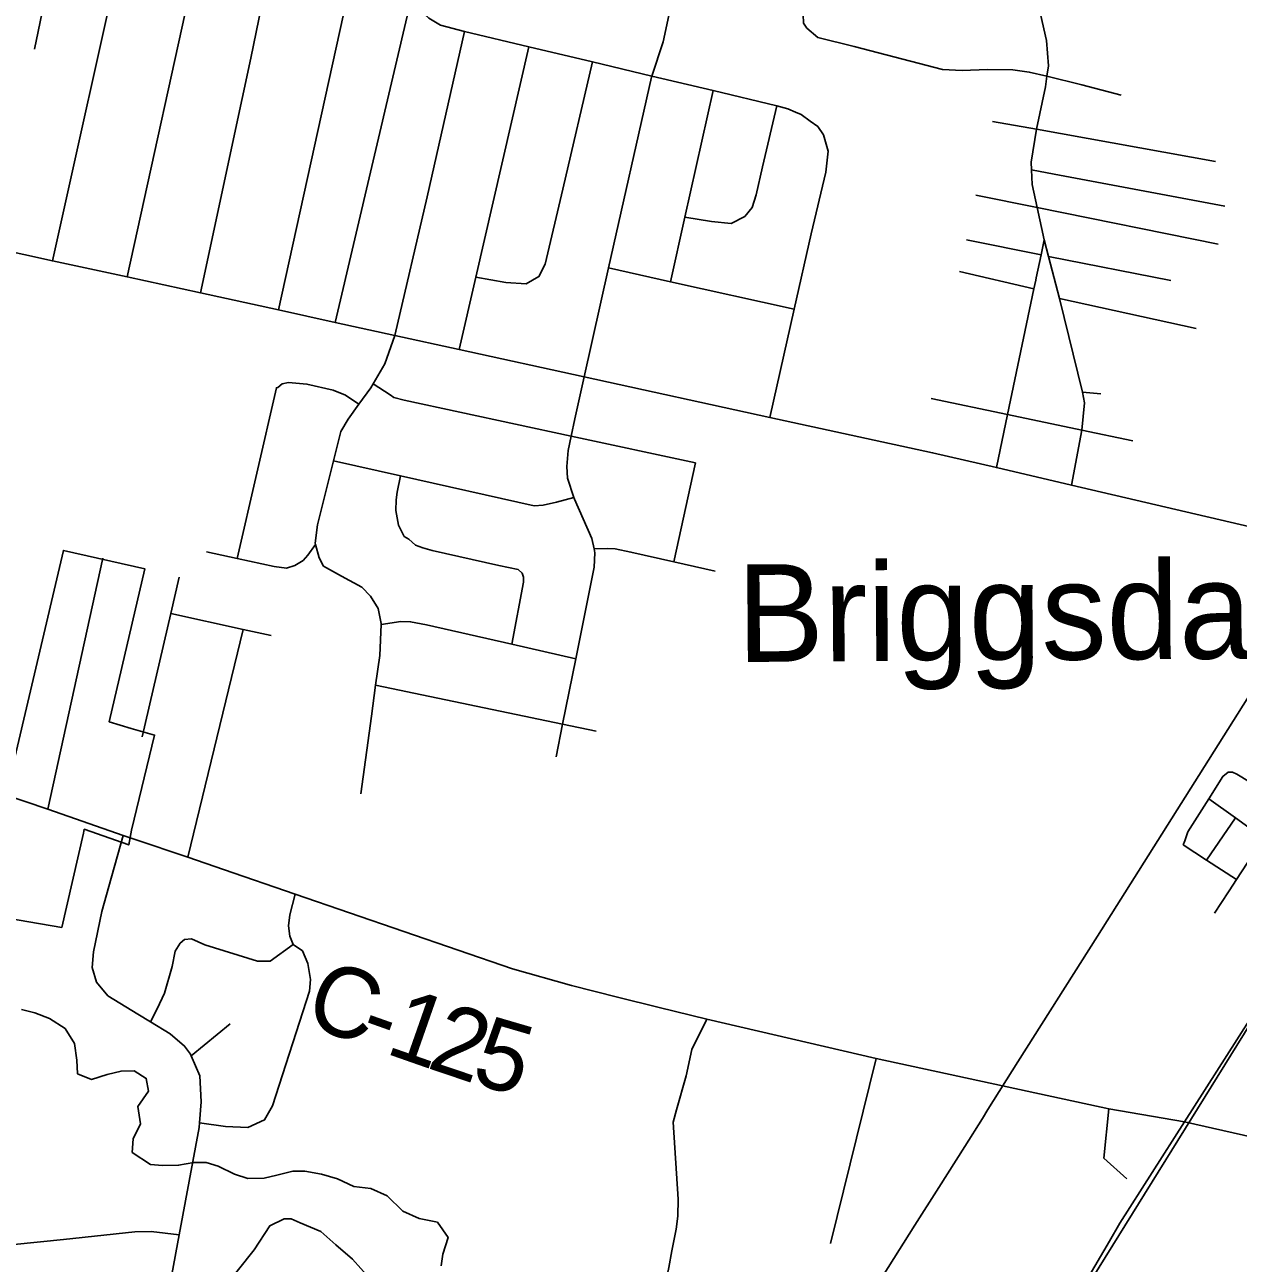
# Model space of a CAD drawing. Extents: x 114843 to 284848, y 317643 to 566895.
# Drawn here: x 183948 to 189137, y 371355 to 376650 of the extents above; entities that cross this region are included whole.
import ezdxf

# ---------------------------------------------------------------- set-up
doc = ezdxf.new("R2010")
doc.units = 0
for name, color, linetype in [('GM_X_City_Street', 7, 'Continuous'), ('GM_X_Corporation', 7, 'Continuous'), ('GM_X_County_Road', 7, 'Continuous'), ('GM_X_County_Road_Text', 7, 'Continuous'), ('GM_X_Minor_River', 7, 'Continuous'), ('GM_X_Rail_Line', 7, 'Continuous'), ('GM_X_State_Route', 7, 'Continuous'), ('GM_X_Township_Road', 7, 'Continuous'), ('GM_X_Unincorporated_Text', 7, 'Continuous'), ('GM_X_US_Route', 7, 'Continuous')]:
    doc.layers.add(name, color=color, linetype=linetype)

msp = doc.modelspace()

# ---------------------------------------------------------------- linework, layer by layer
at = {"layer": 'GM_X_City_Street'}
for p, q in [((186722.8, 374354.5), (186815.5, 374777.2)), ((184645.3, 373091.5), (184881.8, 374065.2)), ((184659.9, 372241.9), (184825.8, 372378.2))]:
    msp.add_line(p, q, dxfattribs=at)
for points in [[(185033, 375430.7), (185341.3, 376831.7), (185521.4, 377650.3), (185660, 378279.9), (185666.7, 378310.6), (185667.9, 378316.2), (185741.4, 378837.8), (185831.9, 379481.1), (185884.6, 379855.9), (185919.2, 380101.6), (185924.4, 380169.7), (185924.8, 380228.7), (185915.8, 380308.8), (185860.1, 381187.8), (185819.3, 381995.3), (185817.4, 382032.3), (185779, 382764.3), (185746.9, 383378.1), (185703.2, 384080.6), (185698.7, 384310.4)], [(184385.1, 375571.7), (184692.3, 376967), (184862, 377737.9), (185008.9, 378404.6), (185012.7, 378422.1), (185122, 378918.6), (185216.4, 379347.3), (185238.5, 379465.3), (185234.5, 379558.6), (185229.9, 379668.1), (185213.5, 380166.9)], [(183989.1, 376545.4), (184101.7, 377089.4), (184119.3, 377174.6), (184252.6, 377818.8), (184390.5, 378485.5), (184395.5, 378509.6), (184497, 378999.9), (184555.5, 379282.4), (184564.8, 379356.5), (184566.1, 379434.8), (184560, 379543.2), (184552.5, 379646.6), (184522.6, 380123.3)], [(184066.1, 375640.6), (184375, 377032.7), (184540.9, 377780.5), (184691.3, 378458.4), (184693.4, 378468.1), (184802.6, 378960.2), (184859.1, 379215), (184885, 379316.9), (184889.6, 379469.3), (184884.6, 379603.7), (184869.8, 380146.3)], [(187291.5, 376634.8), (187277.9, 376657.1), (187275.2, 376731.4), (187295, 376833.4), (187307.3, 376885.4), (187336, 377007.2), (187363.5, 377126.4), (187425, 377393.3), (187470.4, 377590.8), (187492.9, 377618.5), (187525.9, 377644.2)], [(185275.8, 375377.6), (185599.7, 376760.9), (185638.7, 376927.6), (185726.8, 377303.9), (185755.1, 377433.8), (185754.4, 377510.1), (185752.7, 377612.2)], [(188273.6, 376203.1), (188312, 376384.4), (188318.9, 376429.6), (188325.6, 376474.5), (188317.5, 376583), (188284.7, 376726), (188278.3, 376754.2), (188266.5, 376884.8), (188275.4, 376930), (188312.6, 377118.7), (188326.2, 377183.9), (188362.9, 377360.6), (188353.3, 377384.9), (188339.2, 377439.4)], [(187364, 376180.1), (187338.5, 376214.7), (187306.8, 376237.3), (187267.2, 376266), (187244, 376276.5), (187211.5, 376291.1), (187163.6, 376303), (186891.2, 376368.6), (186629.3, 376430.7), (186376.1, 376490.8), (186102.7, 376555.6), (185828.1, 376620.8), (185725.5, 376647.8), (185675.9, 376678.8), (185624.6, 376725.8), (185599.7, 376760.9), (185577.4, 376780.8), (185341.3, 376831.7), (185243.7, 376852.8), (184995.2, 376904.2), (184692.3, 376967), (184375, 377032.7), (184101.7, 377089.4)], [(186219.7, 373519.8), (186247.9, 373660.2), (186303.9, 373939.1), (186382.6, 374331.4), (186385.8, 374391.7), (186382, 374409.8), (186372.9, 374453.7), (186298.3, 374621.4), (186296, 374628.6), (186268.9, 374711.4), (186266.2, 374761.6), (186271.3, 374829.9), (186283.9, 374890.5), (186299.4, 374964.9), (186339.9, 375145), (186444.4, 375610.1), (186627.6, 376425.5), (186629.3, 376430.7), (186677.6, 376576.8), (186702.1, 376689.7)], [(185430.4, 373694.6), (185448.3, 373826.5), (185465.5, 373953.2), (185471.4, 374085.6), (185471.6, 374089.8), (185458.7, 374153.9), (185425.8, 374207.7), (185389.2, 374245.3), (185302.3, 374292.3), (185225.4, 374335.4), (185206.9, 374371.3), (185191.5, 374427.7), (185189.9, 374433.3), (185198.9, 374511.8), (185267.8, 374785.3), (185299.5, 374910.8), (185330.8, 374963.5), (185376.8, 375027.3), (185427.2, 375097.4), (185437.3, 375114.6), (185487.9, 375200.7), (185530.8, 375321.8), (185668.3, 375914.1), (185828.1, 376620.8)], [(187291.5, 376634.8), (187339, 376595.9), (187494.8, 376557), (187872.1, 376458.2), (187956.3, 376454.8), (188064.6, 376458.9), (188172.9, 376457), (188242.9, 376447.8), (188318.9, 376429.6), (188468.6, 376393.7), (188636.3, 376348.7)], [(185805.2, 375261.7), (185876.4, 375571.6), (186102.7, 376555.6)], [(185876.4, 375571.6), (186005.4, 375547.5), (186091.6, 375542), (186146.3, 375573.1), (186173.3, 375626.8), (186248.9, 375946.6), (186376.1, 376490.8)], [(186709, 375551.2), (186770.6, 375827.6), (186891.2, 376368.6)], [(186770.6, 375827.6), (186884.3, 375809.2), (186968.4, 375799.7), (187027.1, 375830.8), (187057.8, 375868.4), (187074.8, 375922.3), (187102.9, 376042.1), (187163.6, 376303)], [(187364, 376180.1), (187382.8, 376109.5), (187373.3, 376019.4), (187310.6, 375755.7), (187238.1, 375433.6), (187134.1, 374971.6)], [(186444.4, 375610.1), (186709, 375551.2), (187238.1, 375433.6)], [(184856.5, 374368.6), (185024.1, 375097.8), (185030.1, 375099.9), (185047.9, 375114.2)], [(185047.9, 375114.2), (185075.9, 375120.7), (185154.2, 375113.7), (185266.9, 375087.1), (185319.4, 375065.8), (185376.8, 375027.3)], [(185437.3, 375114.6), (185509.8, 375068.4), (185526, 375056.6), (185570.3, 375045.1), (186283.9, 374890.5), (186815.5, 374777.2)], [(185267.8, 374785.3), (185554.7, 374721), (186126.2, 374592.9), (186164.3, 374595.5), (186222.3, 374608.3), (186296, 374628.6)], [(186030.9, 374001.3), (186080.7, 374266.9), (186080.4, 374289), (186074.2, 374305), (186057.9, 374320.8), (185975.4, 374337.8), (185689.8, 374402.1), (185649.5, 374413.6), (185619.2, 374425.2), (185590.8, 374451), (185570.6, 374462.7), (185545.8, 374510.6), (185534.9, 374572.7), (185536.2, 374618.9), (185539.8, 374651.1), (185554.7, 374721)], [(184725.2, 374396.8), (184856.5, 374368.6), (185014.9, 374334.5), (185067.1, 374327.2), (185103.1, 374337.8), (185138.9, 374360.3), (185158.6, 374382.7), (185191.5, 374427.7)], [(186382, 374409.8), (186441.7, 374410.5), (186471.8, 374408.9), (186540.1, 374395.8), (186722.8, 374354.5), (186900.3, 374314.4)], [(184449.7, 373605.7), (184572.2, 374133.1), (184608.4, 374288.7)], [(184572.2, 374133.1), (184881.8, 374065.2), (185001, 374039.1)], [(185471.4, 374085.6), (185555.7, 374099), (185597.8, 374097.6), (185666.2, 374084.5), (186030.9, 374001.3), (186303.9, 373939.1)], [(185448.3, 373826.5), (186247.9, 373660.2), (186390.6, 373630.6)], [(184439.1, 370744.2), (184480.2, 370822), (184498.9, 370873.9), (184503.7, 370900.6), (184551.6, 371168.8), (184552.9, 371176.3), (184608.4, 371476.8), (184693, 371935.3), (184694.7, 371955.8), (184702.4, 372045.6), (184695.8, 372156.1), (184659.9, 372241.9), (184656.9, 372249), (184631.3, 372283.4), (184569.8, 372336.4), (184485.9, 372387.2), (184430.6, 372420.6), (184303.3, 372498.6), (184253.9, 372557.5), (184236.7, 372619.9), (184241.5, 372686.1), (184277.9, 372858.3), (184307.3, 372966.3), (184369.1, 373184.2)], [(184694.7, 371955.8), (184806.7, 371940.3), (184901.2, 371935.3), (184973.1, 371968.2), (185006.6, 372028.8), (185165.7, 372518.4), (185169.2, 372568.7), (185158.3, 372636.8), (185135.6, 372690.8), (185095.3, 372717.4), (185081.2, 372754.2), (185075.4, 372797.5), (185080.6, 372844.5), (185103.7, 372932.9)], [(184485.9, 372387.2), (184513.7, 372443.1), (184545.1, 372509.7), (184577.9, 372624.5), (184591.3, 372688.9), (184613, 372723.2), (184630.9, 372739.5), (184661, 372741.8), (184717.5, 372716.4), (184943.3, 372646.5), (184997.5, 372647.1), (185095.3, 372717.4)], [(186635.8, 371198), (186673.2, 371244.7), (186690.7, 371283.2), (186702, 371337.5), (186715, 371408), (186733.8, 371500.6), (186741, 371556.9), (186742, 371629.3), (186721.2, 371958.3), (186734.5, 372010.7), (186776.6, 372155.9), (186801, 372268.6), (186864.3, 372399.1)], [(183446.5, 370924.9), (183560.7, 371030.9), (183609.2, 371062.4), (183665.6, 371083.7), (183780.2, 371104.3), (183833, 371110.2), (184180.9, 371149.4), (184450.7, 371179.7), (184538.8, 371170.5), (184551.6, 371168.8), (184590.9, 371163.8), (184675.2, 371178.7), (184800.5, 371251.3), (184928.8, 371412.2), (184996.3, 371515.7), (185056.9, 371545)], [(185572, 370148.7), (185610.4, 370332.9), (185620.8, 370414.5), (185613.5, 370451.2), (185552.8, 370671.2), (185487.7, 370938.7), (185486.2, 370945.1), (185483.1, 371019.4), (185482.2, 371103.7), (185482.9, 371155.9), (185461.7, 371224.5), (185420.5, 371293.3), (185349.3, 371372.5), (185277.9, 371433.7), (185214.5, 371490.7), (185124.8, 371528.1), (185086.9, 371544.6), (185056.9, 371545)], [(182996.9, 370807.9), (183020.4, 370824.7), (183073.4, 370862.8), (183104.1, 370910.6), (183149.4, 371004.3), (183201.5, 371113.7), (183211.2, 371133.9), (183298.7, 371237.2), (183416.2, 371330), (183493.1, 371367.2), (183513, 371376.9), (183755.5, 371417.8), (183788.3, 371423.4), (184113.5, 371457.2), (184418.6, 371489.3), (184488.8, 371490.3), (184608.4, 371476.8)]]:
    msp.add_lwpolyline(points, dxfattribs=at)
at = {"layer": 'GM_X_Corporation'}
msp.add_lwpolyline([(183016.8, 372976.6), (184106.2, 372790.7), (184199, 373193.9), (184202.3, 373210.8), (184392.2, 373143.7), (184404.7, 373207), (184502.9, 373613.3), (184403.1, 373640.8), (184309.4, 373670.1), (184461.6, 374323.3), (184112.8, 374402.9), (183877, 373395.6)], dxfattribs=at)
at = {"layer": 'GM_X_County_Road'}
for p, q in [((184699, 375503.9), (184877.3, 376335.4)), ((186660.8, 372448.8), (186864.3, 372399.1))]:
    msp.add_line(p, q, dxfattribs=at)
for points in [[(184877.3, 376335.4), (184914.1, 376506.9), (184995.2, 376904.2), (185098.1, 377408.4), (185158.9, 377698.4), (185302, 378380.5), (185409.7, 378881.1)], [(182411.5, 376101.3), (182708.6, 376008.6), (183451.5, 375776.6), (184066.1, 375640.6), (184385.1, 375571.7), (184699, 375503.9), (185033, 375430.7), (185275.8, 375377.6), (185530.8, 375321.8), (185805.2, 375261.7), (186339.9, 375145), (187134.1, 374971.6), (187829.6, 374820.2), (188102.8, 374756.6), (188424.5, 374681.8), (189187.4, 374504.2), (189409.5, 374452.5), (190359.6, 374251.5)], [(181063.6, 374217.6), (181115.8, 374201.6), (181602.2, 374050.4), (181935.4, 373946), (182400.7, 373805.4), (182980.1, 373632.9), (183287.5, 373547.2), (183420, 373507.6), (183734, 373403.1), (183847.8, 373363), (184046.5, 373297.2), (184369.1, 373184.2), (184415.1, 373168.8)], [(184415.1, 373168.8), (184645.3, 373091.5), (184798.1, 373038.7)], [(184798.1, 373038.7), (185103.7, 372932.9), (186033.6, 372613.9), (186286.1, 372542.5), (186482.8, 372492.3), (186660.8, 372448.8)], [(186864.3, 372399.1), (187588.4, 372230.1), (188583, 372014.9), (188907.3, 371960.1)], [(188907.3, 371960.1), (189279.1, 371875.4), (189960.9, 371726.7), (190668.1, 371566.1), (190751.3, 371547), (190848.5, 371525.3), (190955.3, 371491.3), (191031.6, 371462.2), (191138.4, 371413.2), (191237.1, 371361), (191392.4, 371276.5), (191470.8, 371236.3), (191567.4, 371197.6), (191639, 371174.6), (191726.8, 371150.2), (191813.6, 371135.9), (191943.7, 371126.2), (192039.1, 371120.8), (192266.3, 371100.6), (192451.1, 371077.3), (192555.7, 371062.8), (192637.6, 371047.8), (192979.8, 370982.8)]]:
    msp.add_lwpolyline(points, dxfattribs=at)
at = {"layer": 'GM_X_Minor_River'}
msp.add_lwpolyline([(183933.3, 372439.8), (183991.2, 372425.4), (184053.1, 372401), (184120.8, 372358.4), (184160.4, 372294), (184170, 372223.8), (184173.6, 372165.6), (184233.5, 372141.2), (184299.7, 372162.8), (184359.8, 372176.5), (184415.8, 372178.1), (184467.6, 372145.7), (184477.3, 372091.5), (184430.9, 372025.7), (184442.4, 371951.4), (184412, 371887.5), (184407.6, 371829.3), (184485.3, 371776.7), (184537.3, 371772.4), (184605.3, 371774), (184671.4, 371785.6), (184723.5, 371785.3), (184775.4, 371770.9), (184845.2, 371736.4), (184901.1, 371718), (184971.2, 371719.5), (185025.3, 371731.2), (185093.4, 371748.8), (185145.4, 371748.5), (185217.4, 371736), (185285.3, 371715.5), (185355.1, 371683), (185427.1, 371674.5), (185496.9, 371644), (185564.5, 371577.4), (185634.4, 371546.9), (185712.3, 371530.4), (185757.9, 371465.9), (185735.4, 371393.9), (185729.1, 371343.8)], dxfattribs=at)
at = {"layer": 'GM_X_Rail_Line'}
for points in [[(196041.6, 380963.5), (194033.4, 377563.3), (193868.1, 377325.2), (192058.1, 375431.3), (190340.5, 374234.8), (188290.1, 370932.4), (187383.2, 369296.1), (186211.4, 367713.7), (185191.3, 366327.4), (183802.2, 363991.4), (182496.1, 361739.6), (179755.4, 357652.8), (178697.7, 356015.2), (176027.5, 351942.2), (171808.5, 345313.1), (170010.5, 342458.8), (166009.2, 336033.6), (165560.1, 335287.7), (165457.7, 335042), (165304.5, 334515.6), (164243.2, 330883.3)], [(187549.5, 371194.4), (187754, 371517.7), (187856.9, 371679.1), (187967.1, 371854.2), (188043.7, 371974.1), (188066.7, 372012.4), (188194.5, 372215.9), (188534.9, 372753.5), (189050.5, 373571.6), (189430.4, 374173.3)]]:
    msp.add_lwpolyline(points, dxfattribs=at)
at = {"layer": 'GM_X_State_Route'}
msp.add_line((188907.3, 371960.1), (189225.7, 372459.5), dxfattribs=at)
for points in [[(188585.9, 371449.3), (188631.2, 371527.2), (188907.3, 371960.1)], [(187852.5, 370186), (188103.8, 370620.8), (188447.3, 371211.2), (188585.9, 371449.3)]]:
    msp.add_lwpolyline(points, dxfattribs=at)
at = {"layer": 'GM_X_Township_Road'}
for p, q in [((188293.9, 375666.4), (187975.1, 375731)), ((188848.9, 375556), (188325.5, 375659)), ((187944.9, 375594.5), (188263.5, 375521.7)), ((188373, 375479.6), (188957, 375351.2)), ((188470.7, 375079.8), (188550, 375072.4)), ((184046.5, 373297.2), (184282.2, 374369.4)), ((185384.2, 373361.5), (185430.4, 373694.6)), ((189001.6, 373078.8), (189124.6, 373259.5)), ((187393.8, 371440), (187588.4, 372230.1))]:
    msp.add_line(p, q, dxfattribs=at)
for points in [[(188085.5, 376236.8), (188273.6, 376203.1), (189039.6, 376065.7)], [(188424.5, 374681.8), (188468.1, 374917.4), (188479.8, 375034.3), (188470.7, 375079.8), (188373, 375479.6), (188325.5, 375659), (188307.4, 375730.5), (188276.4, 375868.9), (188255.8, 375967.7), (188253.2, 376029.6), (188251.8, 376062.1), (188273.6, 376203.1)], [(188253.2, 376029.6), (188350.4, 376011.4), (189079.6, 375875)], [(188015.2, 375921.6), (188276.4, 375868.9), (189051.4, 375712.5)], [(188273.3, 375568.5), (188293.9, 375666.4), (188307.4, 375730.5)], [(188102.8, 374756.6), (188150.6, 374984.1), (188263.5, 375521.7), (188271.3, 375558.7), (188273.3, 375568.5)], [(187824.4, 375052.6), (188150.6, 374984.1), (188468.1, 374917.4), (188686.2, 374871.6)], [(188901.9, 373143.4), (188907.9, 373161.4), (188921.9, 373199.6), (189010.6, 373341), (189070.4, 373436.4), (189094.5, 373454.4)], [(189094.5, 373454.4), (189112.5, 373454.4), (189130.5, 373446.4), (189340.3, 373319.4), (189483.3, 373236.8), (189648.8, 373141.3)], [(189010.6, 373341), (189124.6, 373259.5), (189245.5, 373173)], [(189098.2, 372947.4), (189129.8, 372995.8), (189245.5, 373173), (189301.4, 373258.6), (189307.9, 373268.7)], [(188901.9, 373143.4), (189001.6, 373078.8), (189129.8, 372995.8)], [(189036, 372852.3), (189095, 372942.6), (189098.2, 372947.4)], [(188660.7, 371716.5), (188562.5, 371804.8), (188583, 372014.9)]]:
    msp.add_lwpolyline(points, dxfattribs=at)
at = {"layer": 'GM_X_US_Route'}
msp.add_line((188907.3, 371960.1), (189225.7, 372459.5), dxfattribs=at)
for points in [[(188585.9, 371449.3), (188631.2, 371527.2), (188907.3, 371960.1)], [(187852.5, 370186), (188103.8, 370620.8), (188447.3, 371211.2), (188585.9, 371449.3)]]:
    msp.add_lwpolyline(points, dxfattribs=at)

# ---------------------------------------------------------------- texts
at = {"layer": 'GM_X_County_Road_Text'}
for s, rotation, p in [('C', 340.4375, (185133.3, 372379.4)), ('1', 340.6823, (185482.9, 372255.3)), ('2', 341.326, (185660.8, 372192.9)), ('-', 340.4815, (185365.8, 372296.8)), ('5', 343.7156, (185849, 372129.6))]:
    msp.add_text(s, height=300, rotation=rotation, dxfattribs=at).set_placement(p)
at = {"layer": 'GM_X_Unincorporated_Text'}
msp.add_text('Briggsdale', height=417.03, rotation=0.413, dxfattribs=at).set_placement((186994.4, 373925.4))

doc.saveas('drawing.dxf')
